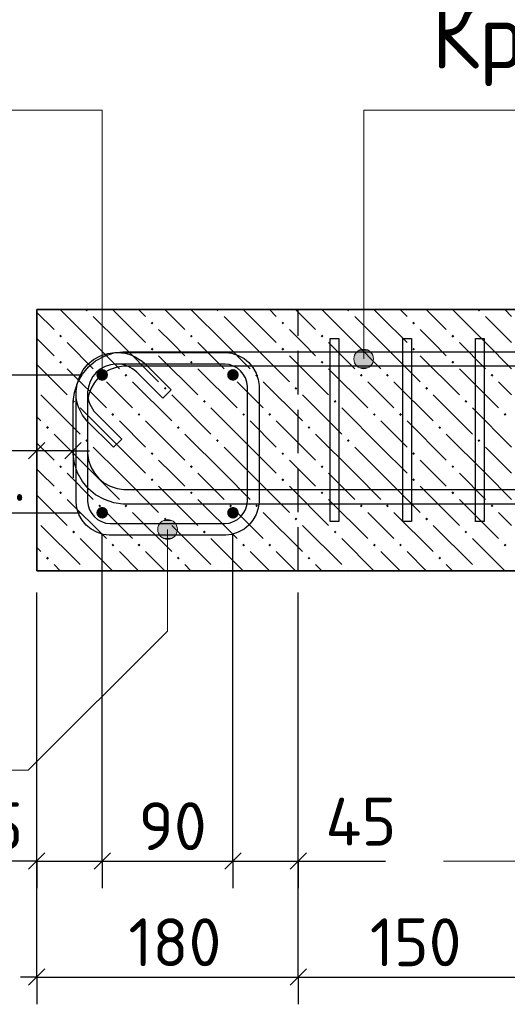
# Model space of a CAD drawing. Header units: millimetres. Extents: x 40580 to 1930067, y -240640 to 81020.
# Tile 463 of 656: x 1147716 to 1149954, y -228341 to -223817. Entities that reach past the tile are written whole.
import ezdxf

# ---------------------------------------------------------------- set-up
doc = ezdxf.new("R2010")
doc.units = ezdxf.units.MM
doc.linetypes.add('______2', pattern=[270, 200, -70])
for name, color, linetype, lineweight in [('Standard', 7, 'Continuous', 25), ('ЖБ Перекрытие верхний уровень', 7, 'Continuous', 35), ('Позиционная метка номер позиции', 7, 'Continuous', 13), ('Примечания', 7, 'Continuous', 13), ('Ребро вкладыша арматура S1', 52, 'Continuous', 25), ('Ребро вкладыша арматура поперечная AW', 52, 'Continuous', 25)]:
    doc.layers.add(name, color=color, linetype=linetype, lineweight=lineweight)
doc.layers.add('Размерная выноска', color=7, linetype='Continuous')
doc.styles.add('GOST 2.304', font='isocpeur.ttf', dxfattribs={"width": 0.8})
doc.styles.add('ISOCPEUR', font='isocpeur.ttf')

msp = doc.modelspace()

# ---------------------------------------------------------------- hatches: boundary and pattern name
at = {"layer": 'ЖБ Перекрытие верхний уровень', "linetype": 'Continuous', "lineweight": -3, "transparency": 33554687}
for points in [[(1148017.4, -225151), (1148019.1, -225149.3), (1148028.6, -225149.3), (1148030.4, -225151), (1148023.9, -225157.5)], [(1148617.4, -225151), (1148619.1, -225149.3), (1148628.6, -225149.3), (1148630.4, -225151), (1148623.9, -225157.5)], [(1149217.4, -225151), (1149219.1, -225149.3), (1149228.6, -225149.3), (1149230.4, -225151), (1149223.9, -225157.5)], [(1149817.4, -225151), (1149819.1, -225149.3), (1149828.6, -225149.3), (1149830.4, -225151), (1149823.9, -225157.5)], [(1148317.4, -225211), (1148323.9, -225204.5), (1148330.4, -225211), (1148323.9, -225217.5)], [(1148917.4, -225211), (1148923.9, -225204.5), (1148930.4, -225211), (1148923.9, -225217.5)], [(1149517.4, -225211), (1149523.9, -225204.5), (1149530.4, -225211), (1149523.9, -225217.5)], [(1147897.4, -225271), (1147903.9, -225264.5), (1147910.4, -225271), (1147903.9, -225277.5)], [(1148497.4, -225271), (1148503.9, -225264.5), (1148510.4, -225271), (1148503.9, -225277.5)], [(1149097.4, -225271), (1149103.9, -225264.5), (1149110.4, -225271), (1149103.9, -225277.5)], [(1149697.4, -225271), (1149703.9, -225264.5), (1149710.4, -225271), (1149703.9, -225277.5)], [(1148317.4, -225331), (1148323.9, -225324.5), (1148330.4, -225331), (1148323.9, -225337.5)], [(1148917.4, -225331), (1148923.9, -225324.5), (1148930.4, -225331), (1148923.9, -225337.5)], [(1149517.4, -225331), (1149523.9, -225324.5), (1149530.4, -225331), (1149523.9, -225337.5)], [(1147897.4, -225391), (1147903.9, -225384.5), (1147910.4, -225391), (1147903.9, -225397.5)], [(1148497.4, -225391), (1148503.9, -225384.5), (1148510.4, -225391), (1148503.9, -225397.5)], [(1149097.4, -225391), (1149103.9, -225384.5), (1149110.4, -225391), (1149103.9, -225397.5)], [(1149697.4, -225391), (1149703.9, -225384.5), (1149710.4, -225391), (1149703.9, -225397.5)], [(1148077.4, -225451), (1148083.9, -225444.5), (1148090.4, -225451), (1148083.9, -225457.5)], [(1148197.4, -225451), (1148203.9, -225444.5), (1148210.4, -225451), (1148203.9, -225457.5)], [(1148677.4, -225451), (1148683.9, -225444.5), (1148690.4, -225451), (1148683.9, -225457.5)], [(1148797.4, -225451), (1148803.9, -225444.5), (1148810.4, -225451), (1148803.9, -225457.5)], [(1149277.4, -225451), (1149283.9, -225444.5), (1149290.4, -225451), (1149283.9, -225457.5)], [(1149397.4, -225451), (1149403.9, -225444.5), (1149410.4, -225451), (1149403.9, -225457.5)], [(1149877.4, -225451), (1149883.9, -225444.5), (1149890.4, -225451), (1149883.9, -225457.5)], [(1148377.4, -225511), (1148383.9, -225504.5), (1148390.4, -225511), (1148383.9, -225517.5)], [(1148977.4, -225511), (1148983.9, -225504.5), (1148990.4, -225511), (1148983.9, -225517.5)], [(1149577.4, -225511), (1149583.9, -225504.5), (1149590.4, -225511), (1149583.9, -225517.5)], [(1147957.4, -225571), (1147963.9, -225564.5), (1147970.4, -225571), (1147963.9, -225577.5)], [(1148557.4, -225571), (1148563.9, -225564.5), (1148570.4, -225571), (1148563.9, -225577.5)], [(1149157.4, -225571), (1149163.9, -225564.5), (1149170.4, -225571), (1149163.9, -225577.5)], [(1149757.4, -225571), (1149763.9, -225564.5), (1149770.4, -225571), (1149763.9, -225577.5)], [(1148137.4, -225631), (1148143.9, -225624.5), (1148150.4, -225631), (1148143.9, -225637.5)], [(1148257.4, -225631), (1148263.9, -225624.5), (1148270.4, -225631), (1148263.9, -225637.5)], [(1148737.4, -225631), (1148743.9, -225624.5), (1148750.4, -225631), (1148743.9, -225637.5)], [(1148857.4, -225631), (1148863.9, -225624.5), (1148870.4, -225631), (1148863.9, -225637.5)], [(1149337.4, -225631), (1149343.9, -225624.5), (1149350.4, -225631), (1149343.9, -225637.5)], [(1149457.4, -225631), (1149463.9, -225624.5), (1149470.4, -225631), (1149463.9, -225637.5)], [(1149937.4, -225631), (1149943.9, -225624.5), (1149950.4, -225631), (1149943.9, -225637.5)], [(1147837.4, -225691), (1147843.9, -225684.5), (1147850.4, -225691), (1147843.9, -225697.5)], [(1148437.4, -225691), (1148443.9, -225684.5), (1148450.4, -225691), (1148443.9, -225697.5)], [(1149037.4, -225691), (1149043.9, -225684.5), (1149050.4, -225691), (1149043.9, -225697.5)], [(1149637.4, -225691), (1149643.9, -225684.5), (1149650.4, -225691), (1149643.9, -225697.5)], [(1148017.4, -225751), (1148023.9, -225744.5), (1148030.4, -225751), (1148023.9, -225757.5)], [(1148617.4, -225751), (1148623.9, -225744.5), (1148630.4, -225751), (1148623.9, -225757.5)], [(1149217.4, -225751), (1149223.9, -225744.5), (1149230.4, -225751), (1149223.9, -225757.5)], [(1149817.4, -225751), (1149823.9, -225744.5), (1149830.4, -225751), (1149823.9, -225757.5)], [(1148317.4, -225811), (1148323.9, -225804.5), (1148330.4, -225811), (1148323.9, -225817.5)], [(1148917.4, -225811), (1148923.9, -225804.5), (1148930.4, -225811), (1148923.9, -225817.5)], [(1149517.4, -225811), (1149523.9, -225804.5), (1149530.4, -225811), (1149523.9, -225817.5)], [(1147897.4, -225871), (1147903.9, -225864.5), (1147910.4, -225871), (1147903.9, -225877.5)], [(1148497.4, -225871), (1148503.9, -225864.5), (1148510.4, -225871), (1148503.9, -225877.5)], [(1149097.4, -225871), (1149103.9, -225864.5), (1149110.4, -225871), (1149103.9, -225877.5)], [(1149697.4, -225871), (1149703.9, -225864.5), (1149710.4, -225871), (1149703.9, -225877.5)], [(1148317.4, -225931), (1148323.9, -225924.5), (1148330.4, -225931), (1148323.9, -225937.5)], [(1148917.4, -225931), (1148923.9, -225924.5), (1148930.4, -225931), (1148923.9, -225937.5)], [(1149517.4, -225931), (1149523.9, -225924.5), (1149530.4, -225931), (1149523.9, -225937.5)], [(1147897.4, -225991), (1147903.9, -225984.5), (1147910.4, -225991), (1147903.9, -225997.5)], [(1148497.4, -225991), (1148503.9, -225984.5), (1148510.4, -225991), (1148503.9, -225997.5)], [(1149097.4, -225991), (1149103.9, -225984.5), (1149110.4, -225991), (1149103.9, -225997.5)], [(1149697.4, -225991), (1149703.9, -225984.5), (1149710.4, -225991), (1149703.9, -225997.5)], [(1148077.4, -226051), (1148083.9, -226044.5), (1148090.4, -226051), (1148083.9, -226057.5)], [(1148197.4, -226051), (1148203.9, -226044.5), (1148210.4, -226051), (1148203.9, -226057.5)], [(1148677.4, -226051), (1148683.9, -226044.5), (1148690.4, -226051), (1148683.9, -226057.5)], [(1148797.4, -226051), (1148803.9, -226044.5), (1148810.4, -226051), (1148803.9, -226057.5)], [(1149277.4, -226051), (1149283.9, -226044.5), (1149290.4, -226051), (1149283.9, -226057.5)], [(1149397.4, -226051), (1149403.9, -226044.5), (1149410.4, -226051), (1149403.9, -226057.5)], [(1149877.4, -226051), (1149883.9, -226044.5), (1149890.4, -226051), (1149883.9, -226057.5)], [(1148377.4, -226111), (1148383.9, -226104.5), (1148390.4, -226111), (1148383.9, -226117.5)], [(1148977.4, -226111), (1148983.9, -226104.5), (1148990.4, -226111), (1148983.9, -226117.5)], [(1149577.4, -226111), (1149583.9, -226104.5), (1149590.4, -226111), (1149583.9, -226117.5)], [(1147957.4, -226171), (1147963.9, -226164.5), (1147970.4, -226171), (1147963.9, -226177.5)], [(1148557.4, -226171), (1148563.9, -226164.5), (1148570.4, -226171), (1148563.9, -226177.5)], [(1149157.4, -226171), (1149163.9, -226164.5), (1149170.4, -226171), (1149163.9, -226177.5)], [(1149757.4, -226171), (1149763.9, -226164.5), (1149770.4, -226171), (1149763.9, -226177.5)], [(1148137.4, -226231), (1148143.9, -226224.5), (1148150.4, -226231), (1148143.9, -226237.5)], [(1148257.4, -226231), (1148263.9, -226224.5), (1148270.4, -226231), (1148263.9, -226237.5)], [(1148737.4, -226231), (1148743.9, -226224.5), (1148750.4, -226231), (1148743.9, -226237.5)], [(1148857.4, -226231), (1148863.9, -226224.5), (1148870.4, -226231), (1148863.9, -226237.5)], [(1149337.4, -226231), (1149343.9, -226224.5), (1149350.4, -226231), (1149343.9, -226237.5)], [(1149457.4, -226231), (1149463.9, -226224.5), (1149470.4, -226231), (1149463.9, -226237.5)], [(1149937.4, -226231), (1149943.9, -226224.5), (1149950.4, -226231), (1149943.9, -226237.5)], [(1147837.4, -226291), (1147843.9, -226284.5), (1147850.4, -226291), (1147843.9, -226297.5)], [(1148437.4, -226291), (1148443.9, -226284.5), (1148450.4, -226291), (1148443.9, -226297.5)], [(1149037.4, -226291), (1149043.9, -226284.5), (1149050.4, -226291), (1149043.9, -226297.5)], [(1149637.4, -226291), (1149643.9, -226284.5), (1149650.4, -226291), (1149643.9, -226297.5)], [(1148019.1, -226349.3), (1148023.9, -226344.5), (1148028.6, -226349.3)], [(1148619.1, -226349.3), (1148623.9, -226344.5), (1148628.6, -226349.3)], [(1149219.1, -226349.3), (1149223.9, -226344.5), (1149228.6, -226349.3)], [(1149819.1, -226349.3), (1149823.9, -226344.5), (1149828.6, -226349.3)]]:
    msp.add_hatch(color=7, dxfattribs=at).paths.add_polyline_path(points, flags=16)
at = {"layer": 'Позиционная метка номер позиции', "linetype": 'Continuous', "lineweight": 13, "transparency": 33554687}
for points in [[(1149249.9, -225375.9), (1149339.9, -225375.9), (1149333.6, -225353.4)], [(1149249.9, -225375.9), (1149333.6, -225353.4), (1149256.2, -225353.4)], [(1149256.2, -225353.4), (1149333.6, -225353.4), (1149317.4, -225337.2)], [(1149256.2, -225353.4), (1149317.4, -225337.2), (1149272.4, -225337.2)], [(1149272.4, -225337.2), (1149317.4, -225337.2), (1149294.9, -225330.9)], [(1149256.2, -225398.4), (1149339.9, -225375.9), (1149249.9, -225375.9)], [(1149256.2, -225398.4), (1149333.6, -225398.4), (1149339.9, -225375.9)], [(1149272.4, -225414.6), (1149333.6, -225398.4), (1149256.2, -225398.4)], [(1149272.4, -225414.6), (1149317.4, -225414.6), (1149333.6, -225398.4)], [(1149317.4, -225414.6), (1149272.4, -225414.6), (1149294.9, -225420.9)], [(1148433.6, -226136.8), (1148356.2, -226136.8), (1148349.9, -226159.3)], [(1148433.6, -226136.8), (1148349.9, -226159.3), (1148439.9, -226159.3)], [(1148417.4, -226120.6), (1148372.4, -226120.6), (1148356.2, -226136.8)], [(1148417.4, -226120.6), (1148356.2, -226136.8), (1148433.6, -226136.8)], [(1148372.4, -226120.6), (1148417.4, -226120.6), (1148394.9, -226114.3)], [(1148439.9, -226159.3), (1148349.9, -226159.3), (1148356.2, -226181.8)], [(1148439.9, -226159.3), (1148356.2, -226181.8), (1148433.6, -226181.8)], [(1148433.6, -226181.8), (1148356.2, -226181.8), (1148372.4, -226198)], [(1148433.6, -226181.8), (1148372.4, -226198), (1148417.4, -226198)], [(1148417.4, -226198), (1148372.4, -226198), (1148394.9, -226204.3)]]:
    msp.add_hatch(color=7, dxfattribs=at).paths.add_polyline_path(points)
at = {"layer": 'Ребро вкладыша арматура S1', "linetype": 'Continuous', "lineweight": 25, "transparency": 33554687}
for points in [[(1148121.6, -225449.3), (1148119.5, -225439.1), (1148113.8, -225430.4), (1148105.1, -225424.6), (1148094.9, -225422.6), (1148084.7, -225424.6), (1148076.1, -225430.4), (1148070.3, -225439.1), (1148068.2, -225449.3), (1148070.3, -225459.5), (1148076.1, -225468.1), (1148084.7, -225473.9), (1148094.9, -225475.9), (1148105.1, -225473.9), (1148113.8, -225468.1), (1148119.5, -225459.5)], [(1148721.6, -225449.3), (1148719.5, -225439.1), (1148713.8, -225430.4), (1148705.1, -225424.6), (1148694.9, -225422.6), (1148684.7, -225424.6), (1148676.1, -225430.4), (1148670.3, -225439.1), (1148668.2, -225449.3), (1148670.3, -225459.5), (1148676.1, -225468.1), (1148684.7, -225473.9), (1148694.9, -225475.9), (1148705.1, -225473.9), (1148713.8, -225468.1), (1148719.5, -225459.5)], [(1148121.6, -226082.6), (1148119.5, -226072.4), (1148113.8, -226063.7), (1148105.1, -226058), (1148094.9, -226055.9), (1148084.7, -226058), (1148076.1, -226063.7), (1148070.3, -226072.4), (1148068.2, -226082.6), (1148070.3, -226092.8), (1148076.1, -226101.5), (1148084.7, -226107.2), (1148094.9, -226109.3), (1148105.1, -226107.2), (1148113.8, -226101.5), (1148119.5, -226092.8)], [(1148721.6, -226082.6), (1148719.5, -226072.4), (1148713.8, -226063.7), (1148705.1, -226058), (1148694.9, -226055.9), (1148684.7, -226058), (1148676.1, -226063.7), (1148670.3, -226072.4), (1148668.2, -226082.6), (1148670.3, -226092.8), (1148676.1, -226101.5), (1148684.7, -226107.2), (1148694.9, -226109.3), (1148705.1, -226107.2), (1148713.8, -226101.5), (1148719.5, -226092.8)]]:
    msp.add_hatch(color=7, dxfattribs=at).paths.add_polyline_path(points)

# ---------------------------------------------------------------- linework, layer by layer
at = {"layer": 'Standard', "color": 251, "linetype": 'Continuous', "lineweight": -3, "true_color": 0x656565, "transparency": 33554687}
for p, q in [((1147261.6, -225449.3), (1147994.9, -225449.3)), ((1147794.9, -225797.7), (1147794.9, -225672.7)), ((1147961.6, -225797.7), (1147961.6, -225664.4)), ((1147961.6, -225797.7), (1147961.6, -225672.7)), ((1147794.9, -225797.7), (1147794.9, -225922.7)), ((1147794.9, -225797.7), (1147794.9, -226097.7)), ((1147961.6, -225797.7), (1147961.6, -225922.7)), ((1147261.6, -226082.6), (1147994.9, -226082.6)), ((1147794.9, -228215.9), (1147794.9, -226449.3)), ((1147794.9, -227682.6), (1147794.9, -227557.6)), ((1148094.9, -227682.6), (1148094.9, -227557.6)), ((1148694.9, -227682.6), (1148694.9, -227557.6)), ((1148994.9, -227682.6), (1148994.9, -227557.6)), ((1147794.9, -227682.6), (1147794.9, -227807.6)), ((1148094.9, -227682.6), (1148094.9, -227807.6)), ((1148694.9, -227682.6), (1148694.9, -227807.6)), ((1148994.9, -227682.6), (1148994.9, -227807.6)), ((1147794.9, -228215.9), (1147794.9, -228090.9)), ((1148994.9, -228215.9), (1148994.9, -228090.9)), ((1147794.9, -228215.9), (1147794.9, -228340.9)), ((1148994.9, -228215.9), (1148994.9, -228340.9))]:
    msp.add_line(p, q, dxfattribs=at)
at = {"layer": 'Standard', "color": 7, "linetype": 'Continuous', "lineweight": 25, "transparency": 33554687}
for p, q in [((1147832.4, -225760.2), (1147757.4, -225835.2)), ((1147999.1, -225760.2), (1147924.1, -225835.2)), ((1147757.4, -227720.1), (1147832.4, -227645.1)), ((1148057.4, -227720.1), (1148132.4, -227645.1)), ((1148657.4, -227720.1), (1148732.4, -227645.1)), ((1148957.4, -227720.1), (1149032.4, -227645.1)), ((1147757.4, -228253.4), (1147832.4, -228178.4)), ((1148957.4, -228253.4), (1149032.4, -228178.4))]:
    msp.add_line(p, q, dxfattribs=at)
at = {"layer": 'Standard', "color": 7, "linetype": 'Continuous', "lineweight": -3, "transparency": 33554687}
for p, q in [((1147794.9, -225797.7), (1147719.9, -225797.7)), ((1147961.6, -225797.7), (1147794.9, -225797.7)), ((1147961.6, -225797.7), (1148036.6, -225797.7)), ((1147794.9, -227682.6), (1147719.9, -227682.6)), ((1147794.9, -227682.6), (1148094.9, -227682.6)), ((1148094.9, -227682.6), (1148694.9, -227682.6)), ((1148694.9, -227682.6), (1148994.9, -227682.6)), ((1148994.9, -227682.6), (1149069.9, -227682.6)), ((1147794.9, -228215.9), (1147719.9, -228215.9)), ((1147794.9, -228215.9), (1148994.9, -228215.9)), ((1148994.9, -228215.9), (1149994.9, -228215.9))]:
    msp.add_line(p, q, dxfattribs=at)
at = {"layer": 'Standard', "color": 251, "linetype": 'Continuous', "lineweight": -3, "true_color": 0x656565, "transparency": 33554687}
for points in [[(1148094.9, -227682.6), (1148094.9, -227665.6), (1148094.9, -227665.6), (1148094.9, -227656.9), (1148094.9, -227656.9), (1148094.9, -227321.6), (1148094.9, -227321.6), (1148094.9, -226182.6)], [(1148694.9, -227682.6), (1148694.9, -227649.6), (1148694.9, -227649.6), (1148694.9, -227035.2), (1148694.9, -227035.2), (1148694.9, -226182.6)], [(1147794.9, -227682.6), (1147794.9, -227665.6), (1147794.9, -227665.6), (1147794.9, -227660.5), (1147794.9, -227660.5), (1147794.9, -227464.8), (1147794.9, -227464.8), (1147794.9, -226449.3)], [(1148994.9, -228215.9), (1148994.9, -228198.9), (1148994.9, -228198.9), (1148994.9, -228198.9), (1148994.9, -228198.9), (1148994.9, -227789.4), (1148994.9, -227789.4), (1148994.9, -226449.3)], [(1148994.9, -227682.6), (1148994.9, -227645.9), (1148994.9, -227645.9), (1148994.9, -226892), (1148994.9, -226892), (1148994.9, -226449.3)]]:
    msp.add_lwpolyline(points, dxfattribs=at)
at = {"layer": 'ЖБ Перекрытие верхний уровень', "transparency": 33554687}
for p, q in [((1147794.9, -225149.3), (1147794.9, -226349.3)), ((1157328.2, -225149.3), (1147794.9, -225149.3)), ((1147794.9, -226349.3), (1149994.9, -226349.3))]:
    msp.add_line(p, q, dxfattribs=at)
at = {"layer": 'ЖБ Перекрытие верхний уровень', "color": 9, "linetype": 'Continuous', "lineweight": -3, "true_color": 0xc7c7c7, "transparency": 33554687}
for p, q in [((1147794.9, -225162.1), (1147873.9, -225241)), ((1148053.9, -225301), (1147902.1, -225149.3)), ((1148053.9, -225181), (1148173.9, -225301)), ((1148173.9, -225181), (1148142.1, -225149.3)), ((1148173.9, -225181), (1148293.9, -225301)), ((1148262.1, -225149.3), (1148293.9, -225181)), ((1148382.1, -225149.3), (1148473.9, -225241)), ((1148653.9, -225301), (1148502.1, -225149.3)), ((1148653.9, -225181), (1148773.9, -225301)), ((1148773.9, -225181), (1148742.1, -225149.3)), ((1148773.9, -225181), (1148893.9, -225301)), ((1148862.1, -225149.3), (1148893.9, -225181)), ((1148982.1, -225149.3), (1149073.9, -225241)), ((1149253.9, -225301), (1149102.1, -225149.3)), ((1149253.9, -225181), (1149373.9, -225301)), ((1149373.9, -225181), (1149342.1, -225149.3)), ((1149373.9, -225181), (1149493.9, -225301)), ((1149462.1, -225149.3), (1149493.9, -225181)), ((1149582.1, -225149.3), (1149673.9, -225241)), ((1149853.9, -225301), (1149702.1, -225149.3)), ((1149853.9, -225181), (1149973.9, -225301)), ((1149973.9, -225181), (1149942.1, -225149.3)), ((1148413.9, -225301), (1148353.9, -225241)), ((1149013.9, -225301), (1148953.9, -225241)), ((1149613.9, -225301), (1149553.9, -225241)), ((1147813.9, -225301), (1147794.9, -225282.1)), ((1147873.9, -225361), (1147813.9, -225301)), ((1147933.9, -225301), (1148053.9, -225421)), ((1148053.9, -225301), (1148173.9, -225421)), ((1148173.9, -225301), (1148353.9, -225481)), ((1148473.9, -225361), (1148413.9, -225301)), ((1148533.9, -225301), (1148653.9, -225421)), ((1148653.9, -225301), (1148773.9, -225421)), ((1148773.9, -225301), (1148953.9, -225481)), ((1149073.9, -225361), (1149013.9, -225301)), ((1149133.9, -225301), (1149253.9, -225421)), ((1149253.9, -225301), (1149373.9, -225421)), ((1149373.9, -225301), (1149553.9, -225481)), ((1149673.9, -225361), (1149613.9, -225301)), ((1149733.9, -225301), (1149853.9, -225421)), ((1149853.9, -225301), (1149973.9, -225421)), ((1148353.9, -225361), (1148533.9, -225541)), ((1148953.9, -225361), (1149133.9, -225541)), ((1149553.9, -225361), (1149733.9, -225541)), ((1147794.9, -225402.1), (1147933.9, -225541)), ((1147933.9, -225421), (1148113.9, -225601)), ((1148533.9, -225421), (1148713.9, -225601)), ((1149133.9, -225421), (1149313.9, -225601)), ((1149733.9, -225421), (1149913.9, -225601)), ((1148173.9, -225541), (1148113.9, -225481)), ((1148233.9, -225481), (1148413.9, -225661)), ((1148773.9, -225541), (1148713.9, -225481)), ((1148833.9, -225481), (1149013.9, -225661)), ((1149373.9, -225541), (1149313.9, -225481)), ((1149433.9, -225481), (1149613.9, -225661)), ((1149973.9, -225541), (1149913.9, -225481)), ((1147813.9, -225541), (1147993.9, -225721)), ((1148233.9, -225601), (1148173.9, -225541)), ((1148413.9, -225541), (1148593.9, -225721)), ((1148833.9, -225601), (1148773.9, -225541)), ((1149013.9, -225541), (1149193.9, -225721)), ((1149433.9, -225601), (1149373.9, -225541)), ((1149613.9, -225541), (1149793.9, -225721)), ((1148173.9, -225781), (1147993.9, -225601)), ((1148773.9, -225781), (1148593.9, -225601)), ((1149373.9, -225781), (1149193.9, -225601)), ((1149973.9, -225781), (1149793.9, -225601)), ((1147794.9, -225642.1), (1147813.9, -225661)), ((1148173.9, -225661), (1148293.9, -225781)), ((1148293.9, -225661), (1148473.9, -225841)), ((1148773.9, -225661), (1148893.9, -225781)), ((1148893.9, -225661), (1149073.9, -225841)), ((1149373.9, -225661), (1149493.9, -225781)), ((1149493.9, -225661), (1149673.9, -225841)), ((1148053.9, -225901), (1147873.9, -225721)), ((1148653.9, -225901), (1148473.9, -225721)), ((1149253.9, -225901), (1149073.9, -225721)), ((1149853.9, -225901), (1149673.9, -225721)), ((1147794.9, -225762.1), (1147873.9, -225841)), ((1148053.9, -225781), (1148173.9, -225901)), ((1148173.9, -225781), (1148293.9, -225901)), ((1148653.9, -225781), (1148773.9, -225901)), ((1148773.9, -225781), (1148893.9, -225901)), ((1149253.9, -225781), (1149373.9, -225901)), ((1149373.9, -225781), (1149493.9, -225901)), ((1149853.9, -225781), (1149973.9, -225901)), ((1148413.9, -225901), (1148353.9, -225841)), ((1149013.9, -225901), (1148953.9, -225841)), ((1149613.9, -225901), (1149553.9, -225841)), ((1147813.9, -225901), (1147794.9, -225882.1)), ((1147873.9, -225961), (1147813.9, -225901)), ((1147933.9, -225901), (1148053.9, -226021)), ((1148053.9, -225901), (1148173.9, -226021)), ((1148173.9, -225901), (1148353.9, -226081)), ((1148473.9, -225961), (1148413.9, -225901)), ((1148533.9, -225901), (1148653.9, -226021)), ((1148653.9, -225901), (1148773.9, -226021)), ((1148773.9, -225901), (1148953.9, -226081)), ((1149073.9, -225961), (1149013.9, -225901)), ((1149133.9, -225901), (1149253.9, -226021)), ((1149253.9, -225901), (1149373.9, -226021)), ((1149373.9, -225901), (1149553.9, -226081)), ((1149673.9, -225961), (1149613.9, -225901)), ((1149733.9, -225901), (1149853.9, -226021)), ((1149853.9, -225901), (1149973.9, -226021)), ((1148353.9, -225961), (1148533.9, -226141)), ((1148953.9, -225961), (1149133.9, -226141)), ((1149553.9, -225961), (1149733.9, -226141)), ((1147794.9, -226002.1), (1147933.9, -226141)), ((1147933.9, -226021), (1148113.9, -226201)), ((1148533.9, -226021), (1148713.9, -226201)), ((1149133.9, -226021), (1149313.9, -226201)), ((1149733.9, -226021), (1149913.9, -226201)), ((1148173.9, -226141), (1148113.9, -226081)), ((1148233.9, -226081), (1148413.9, -226261)), ((1148773.9, -226141), (1148713.9, -226081)), ((1148833.9, -226081), (1149013.9, -226261)), ((1149373.9, -226141), (1149313.9, -226081)), ((1149433.9, -226081), (1149613.9, -226261)), ((1149973.9, -226141), (1149913.9, -226081)), ((1147813.9, -226141), (1147993.9, -226321)), ((1148233.9, -226201), (1148173.9, -226141)), ((1148413.9, -226141), (1148593.9, -226321)), ((1148833.9, -226201), (1148773.9, -226141)), ((1149013.9, -226141), (1149193.9, -226321)), ((1149433.9, -226201), (1149373.9, -226141)), ((1149613.9, -226141), (1149793.9, -226321)), ((1148142.1, -226349.3), (1147993.9, -226201)), ((1148742.1, -226349.3), (1148593.9, -226201)), ((1149342.1, -226349.3), (1149193.9, -226201)), ((1149942.1, -226349.3), (1149793.9, -226201)), ((1147794.9, -226242.1), (1147813.9, -226261)), ((1148173.9, -226261), (1148262.1, -226349.3)), ((1148293.9, -226261), (1148382.1, -226349.3)), ((1148773.9, -226261), (1148862.1, -226349.3)), ((1148893.9, -226261), (1148982.1, -226349.3)), ((1149373.9, -226261), (1149462.1, -226349.3)), ((1149493.9, -226261), (1149582.1, -226349.3)), ((1147902.1, -226349.3), (1147873.9, -226321)), ((1148502.1, -226349.3), (1148473.9, -226321)), ((1149102.1, -226349.3), (1149073.9, -226321)), ((1149702.1, -226349.3), (1149673.9, -226321))]:
    msp.add_line(p, q, dxfattribs=at)
at = {"layer": 'Позиционная метка номер позиции', "color": 7, "linetype": 'Continuous', "lineweight": 13, "transparency": 33554687}
for p, q in [((1149294.9, -225330.9), (1149294.9, -225330.9)), ((1149249.9, -225375.9), (1149249.9, -225375.9)), ((1149339.9, -225375.9), (1149339.9, -225375.9)), ((1149294.9, -225420.9), (1149294.9, -225420.9)), ((1148394.9, -226114.3), (1148394.9, -226114.3)), ((1148349.9, -226159.3), (1148349.9, -226159.3)), ((1148439.9, -226159.3), (1148439.9, -226159.3)), ((1148394.9, -226204.3), (1148394.9, -226204.3))]:
    msp.add_line(p, q, dxfattribs=at)
for points in [[(1148094.9, -225449.3), (1148094.9, -224232.6), (1145104.9, -224232.6)], [(1149294.9, -225375.9), (1149294.9, -224232.6), (1151451.4, -224232.6)], [(1148394.9, -226159.3), (1148394.9, -226625.9), (1147754.9, -227265.9), (1145104.9, -227265.9)]]:
    msp.add_lwpolyline(points, dxfattribs=at)
for centre in [(1149294.9, -225375.9), (1148394.9, -226159.3)]:
    msp.add_circle(centre, 45, dxfattribs=at)
at = {"layer": 'Примечания', "color": 253, "linetype": '______2', "lineweight": -3, "true_color": 0xababab, "transparency": 33554687}
msp.add_line((1148994.9, -226349.3), (1148994.9, -225149.3), dxfattribs=at)
at = {"layer": 'Примечания', "color": 7, "linetype": 'Continuous', "lineweight": 13, "transparency": 33554687}
for p in [(1149661.6, -227682.6), (1150601.6, -227682.6)]:
    msp.add_line(p, (1149661.6, -227682.6), dxfattribs=at)
at = {"layer": 'Размерная выноска', "color": 7, "linetype": 'Continuous', "lineweight": -3, "transparency": 33554687}
for p, q in [((1147794.9, -225797.7), (1147394.9, -225797.7)), ((1147794.9, -227682.6), (1147394.9, -227682.6)), ((1148994.9, -227682.6), (1149394.9, -227682.6))]:
    msp.add_line(p, q, dxfattribs=at)
at = {"layer": 'Ребро вкладыша арматура S1', "color": 7, "linetype": 'Continuous', "lineweight": 25, "transparency": 33554687}
for points in [[(1152828.2, -226042.6), (1148190.3, -226042.6), (1148148.4, -226036.8), (1148104.9, -226022.4), (1148064.8, -226000), (1148031.8, -225972.4), (1148004.2, -225939.4), (1147981.8, -225899.3), (1147967.4, -225855.8), (1147961.6, -225813.9), (1147961.6, -225571.3), (1147967.4, -225529.4), (1147981.8, -225485.9), (1148004.2, -225445.8), (1148031.8, -225412.8), (1148064.8, -225385.2), (1148104.9, -225362.8), (1148148.4, -225348.4), (1148190.3, -225342.6), (1152828.2, -225342.6)], [(1152828.2, -226042.6), (1148190.3, -226042.6), (1148148.4, -226036.8), (1148104.9, -226022.4), (1148064.8, -226000), (1148031.8, -225972.4), (1148004.2, -225939.4), (1147981.8, -225899.3), (1147967.4, -225855.8), (1147961.6, -225813.9), (1147961.6, -225571.3), (1147967.4, -225529.4), (1147981.8, -225485.9), (1148004.2, -225445.8), (1148031.8, -225412.8), (1148064.8, -225385.2), (1148104.9, -225362.8), (1148148.4, -225348.4), (1148190.3, -225342.6), (1152828.2, -225342.6)], [(1152828.2, -226042.6), (1148190.3, -226042.6), (1148148.4, -226036.8), (1148104.9, -226022.4), (1148064.8, -226000), (1148031.8, -225972.4), (1148004.2, -225939.4), (1147981.8, -225899.3), (1147967.4, -225855.8), (1147961.6, -225813.9), (1147961.6, -225571.3), (1147967.4, -225529.4), (1147981.8, -225485.9), (1148004.2, -225445.8), (1148031.8, -225412.8), (1148064.8, -225385.2), (1148104.9, -225362.8), (1148148.4, -225348.4), (1148190.3, -225342.6), (1152828.2, -225342.6)], [(1152828.2, -225409.3), (1148194.9, -225409.3), (1148163.6, -225413.6), (1148131.8, -225424.1), (1148102.8, -225440.4), (1148079.1, -225460.1), (1148059.3, -225483.8), (1148043.1, -225512.9), (1148032.6, -225544.6), (1148028.2, -225575.9), (1148028.2, -225809.3), (1148032.6, -225840.6), (1148043.1, -225872.3), (1148059.3, -225901.4), (1148079.1, -225925.1), (1148102.8, -225944.8), (1148131.8, -225961.1), (1148163.6, -225971.6), (1148194.9, -225975.9), (1152828.2, -225975.9)], [(1152828.2, -225409.3), (1148194.9, -225409.3), (1148163.6, -225413.6), (1148131.8, -225424.1), (1148102.8, -225440.4), (1148079.1, -225460.1), (1148059.3, -225483.8), (1148043.1, -225512.9), (1148032.6, -225544.6), (1148028.2, -225575.9), (1148028.2, -225809.3), (1148032.6, -225840.6), (1148043.1, -225872.3), (1148059.3, -225901.4), (1148079.1, -225925.1), (1148102.8, -225944.8), (1148131.8, -225961.1), (1148163.6, -225971.6), (1148194.9, -225975.9), (1152828.2, -225975.9)], [(1152828.2, -225409.3), (1148194.9, -225409.3), (1148163.6, -225413.6), (1148131.8, -225424.1), (1148102.8, -225440.4), (1148079.1, -225460.1), (1148059.3, -225483.8), (1148043.1, -225512.9), (1148032.6, -225544.6), (1148028.2, -225575.9), (1148028.2, -225809.3), (1148032.6, -225840.6), (1148043.1, -225872.3), (1148059.3, -225901.4), (1148079.1, -225925.1), (1148102.8, -225944.8), (1148131.8, -225961.1), (1148163.6, -225971.6), (1148194.9, -225975.9), (1152828.2, -225975.9)]]:
    msp.add_lwpolyline(points, dxfattribs=at)
at = {"layer": 'Ребро вкладыша арматура поперечная AW', "color": 7, "linetype": 'Continuous', "lineweight": -3, "transparency": 33554687}
for points in [[(1149141.6, -226122.6), (1149141.6, -225282.6), (1149181.6, -225282.6), (1149181.6, -226122.6), (1149141.6, -226122.6)], [(1149474.9, -226122.6), (1149474.9, -225282.6), (1149514.9, -225282.6), (1149514.9, -226122.6), (1149474.9, -226122.6)], [(1149808.2, -226122.6), (1149808.2, -225282.6), (1149848.2, -225282.6), (1149848.2, -226122.6), (1149808.2, -226122.6)], [(1148146.8, -225781.9), (1148026.4, -225661.5), (1148015.4, -225648.7), (1148005.2, -225634.6), (1147996.4, -225619.6), (1147989.1, -225604.1), (1147983.3, -225587.9), (1147978.9, -225571), (1147976.1, -225553.8), (1147974.9, -225537), (1147974.9, -225523.8), (1147979.4, -225491.3), (1147990.6, -225457.4), (1148008.1, -225426.2), (1148029.5, -225400.5), (1148055.2, -225379.1), (1148086.4, -225361.6), (1148120.2, -225350.5), (1148152.8, -225345.9), (1148662.6, -225345.9), (1148690.4, -225349.8), (1148719.4, -225359.4), (1148746.1, -225374.3), (1148768.1, -225392.7), (1148786.5, -225414.7), (1148801.5, -225441.4), (1148811, -225470.5), (1148814.9, -225498.3), (1148814.9, -226033.6), (1148811, -226061.4), (1148801.5, -226090.4), (1148786.5, -226117.1), (1148768.1, -226139.2), (1148746.1, -226157.5), (1148719.4, -226172.5), (1148690.4, -226182.1), (1148662.6, -226185.9), (1148127.2, -226185.9), (1148099.4, -226182.1), (1148070.4, -226172.5), (1148043.7, -226157.5), (1148021.7, -226139.2), (1148003.3, -226117.1), (1147988.3, -226090.4), (1147978.8, -226061.4), (1147974.9, -226033.6), (1147974.9, -225523.8), (1147979.4, -225491.3), (1147990.6, -225457.4), (1148008.1, -225426.2), (1148029.5, -225400.5), (1148055.2, -225379.1), (1148086.4, -225361.6), (1148120.2, -225350.5), (1148152.8, -225345.9), (1148166, -225345.9), (1148182.8, -225347.1), (1148200, -225349.9), (1148216.9, -225354.3), (1148233, -225360.1), (1148248.6, -225367.4), (1148263.6, -225376.3), (1148277.7, -225386.4), (1148290.4, -225397.5), (1148410.8, -225517.9), (1148373.1, -225555.6), (1148254, -225436.5), (1148244.6, -225428.3), (1148234.4, -225421), (1148223.7, -225414.6), (1148212.6, -225409.4), (1148201.1, -225405.3), (1148189, -225402.1), (1148176.7, -225400.2), (1148164.1, -225399.3), (1148156.4, -225399.3), (1148132.3, -225402.6), (1148107.9, -225410.7), (1148085.6, -225423.2), (1148067.4, -225438.4), (1148052.2, -225456.6), (1148039.6, -225479), (1148031.6, -225503.4), (1148028.2, -225527.5), (1148028.2, -226029.9), (1148030.9, -226049.3), (1148037.4, -226068.8), (1148047.4, -226086.7), (1148059.6, -226101.3), (1148074.1, -226113.4), (1148092, -226123.5), (1148111.6, -226129.9), (1148130.9, -226132.6), (1148658.9, -226132.6), (1148678.3, -226129.9), (1148697.8, -226123.5), (1148715.7, -226113.4), (1148730.3, -226101.3), (1148742.4, -226086.7), (1148752.4, -226068.8), (1148758.9, -226049.3), (1148761.6, -226029.9), (1148761.6, -225502), (1148758.9, -225482.6), (1148752.4, -225463), (1148742.4, -225445.1), (1148730.3, -225430.6), (1148715.7, -225418.4), (1148697.8, -225408.4), (1148678.3, -225402), (1148658.9, -225399.3), (1148156.4, -225399.3), (1148132.3, -225402.6), (1148107.9, -225410.7), (1148085.6, -225423.2), (1148067.4, -225438.4), (1148052.2, -225456.6), (1148039.6, -225479), (1148031.6, -225503.4), (1148028.2, -225527.5), (1148028.2, -225535.2), (1148029.1, -225547.7), (1148031.1, -225560), (1148034.3, -225572.1), (1148038.4, -225583.6), (1148043.6, -225594.7), (1148049.9, -225605.5), (1148057.2, -225615.6), (1148065.5, -225625.1), (1148184.6, -225744.2), (1148146.8, -225781.9)], [(1148146.8, -225781.9), (1148026.4, -225661.5), (1148015.4, -225648.7), (1148005.2, -225634.6), (1147996.4, -225619.6), (1147989.1, -225604.1), (1147983.3, -225587.9), (1147978.9, -225571), (1147976.1, -225553.8), (1147974.9, -225537), (1147974.9, -225523.8), (1147979.4, -225491.3), (1147990.6, -225457.4), (1148008.1, -225426.2), (1148029.5, -225400.5), (1148055.2, -225379.1), (1148086.4, -225361.6), (1148120.2, -225350.5), (1148152.8, -225345.9), (1148662.6, -225345.9), (1148690.4, -225349.8), (1148719.4, -225359.4), (1148746.1, -225374.3), (1148768.1, -225392.7), (1148786.5, -225414.7), (1148801.5, -225441.4), (1148811, -225470.5), (1148814.9, -225498.3), (1148814.9, -226033.6), (1148811, -226061.4), (1148801.5, -226090.4), (1148786.5, -226117.1), (1148768.1, -226139.2), (1148746.1, -226157.5), (1148719.4, -226172.5), (1148690.4, -226182.1), (1148662.6, -226185.9), (1148127.2, -226185.9), (1148099.4, -226182.1), (1148070.4, -226172.5), (1148043.7, -226157.5), (1148021.7, -226139.2), (1148003.3, -226117.1), (1147988.3, -226090.4), (1147978.8, -226061.4), (1147974.9, -226033.6), (1147974.9, -225523.8), (1147979.4, -225491.3), (1147990.6, -225457.4), (1148008.1, -225426.2), (1148029.5, -225400.5), (1148055.2, -225379.1), (1148086.4, -225361.6), (1148120.2, -225350.5), (1148152.8, -225345.9), (1148166, -225345.9), (1148182.8, -225347.1), (1148200, -225349.9), (1148216.9, -225354.3), (1148233, -225360.1), (1148248.6, -225367.4), (1148263.6, -225376.3), (1148277.7, -225386.4), (1148290.4, -225397.5), (1148410.8, -225517.9), (1148373.1, -225555.6), (1148254, -225436.5), (1148244.6, -225428.3), (1148234.4, -225421), (1148223.7, -225414.6), (1148212.6, -225409.4), (1148201.1, -225405.3), (1148189, -225402.1), (1148176.7, -225400.2), (1148164.1, -225399.3), (1148156.4, -225399.3), (1148132.3, -225402.6), (1148107.9, -225410.7), (1148085.6, -225423.2), (1148067.4, -225438.4), (1148052.2, -225456.6), (1148039.6, -225479), (1148031.6, -225503.4), (1148028.2, -225527.5), (1148028.2, -226029.9), (1148030.9, -226049.3), (1148037.4, -226068.8), (1148047.4, -226086.7), (1148059.6, -226101.3), (1148074.1, -226113.4), (1148092, -226123.5), (1148111.6, -226129.9), (1148130.9, -226132.6), (1148658.9, -226132.6), (1148678.3, -226129.9), (1148697.8, -226123.5), (1148715.7, -226113.4), (1148730.3, -226101.3), (1148742.4, -226086.7), (1148752.4, -226068.8), (1148758.9, -226049.3), (1148761.6, -226029.9), (1148761.6, -225502), (1148758.9, -225482.6), (1148752.4, -225463), (1148742.4, -225445.1), (1148730.3, -225430.6), (1148715.7, -225418.4), (1148697.8, -225408.4), (1148678.3, -225402), (1148658.9, -225399.3), (1148156.4, -225399.3), (1148132.3, -225402.6), (1148107.9, -225410.7), (1148085.6, -225423.2), (1148067.4, -225438.4), (1148052.2, -225456.6), (1148039.6, -225479), (1148031.6, -225503.4), (1148028.2, -225527.5), (1148028.2, -225535.2), (1148029.1, -225547.7), (1148031.1, -225560), (1148034.3, -225572.1), (1148038.4, -225583.6), (1148043.6, -225594.7), (1148049.9, -225605.5), (1148057.2, -225615.6), (1148065.5, -225625.1), (1148184.6, -225744.2), (1148146.8, -225781.9)], [(1148146.8, -225781.9), (1148026.4, -225661.5), (1148015.4, -225648.7), (1148005.2, -225634.6), (1147996.4, -225619.6), (1147989.1, -225604.1), (1147983.3, -225587.9), (1147978.9, -225571), (1147976.1, -225553.8), (1147974.9, -225537), (1147974.9, -225523.8), (1147979.4, -225491.3), (1147990.6, -225457.4), (1148008.1, -225426.2), (1148029.5, -225400.5), (1148055.2, -225379.1), (1148086.4, -225361.6), (1148120.2, -225350.5), (1148152.8, -225345.9), (1148662.6, -225345.9), (1148690.4, -225349.8), (1148719.4, -225359.4), (1148746.1, -225374.3), (1148768.1, -225392.7), (1148786.5, -225414.7), (1148801.5, -225441.4), (1148811, -225470.5), (1148814.9, -225498.3), (1148814.9, -226033.6), (1148811, -226061.4), (1148801.5, -226090.4), (1148786.5, -226117.1), (1148768.1, -226139.2), (1148746.1, -226157.5), (1148719.4, -226172.5), (1148690.4, -226182.1), (1148662.6, -226185.9), (1148127.2, -226185.9), (1148099.4, -226182.1), (1148070.4, -226172.5), (1148043.7, -226157.5), (1148021.7, -226139.2), (1148003.3, -226117.1), (1147988.3, -226090.4), (1147978.8, -226061.4), (1147974.9, -226033.6), (1147974.9, -225523.8), (1147979.4, -225491.3), (1147990.6, -225457.4), (1148008.1, -225426.2), (1148029.5, -225400.5), (1148055.2, -225379.1), (1148086.4, -225361.6), (1148120.2, -225350.5), (1148152.8, -225345.9), (1148166, -225345.9), (1148182.8, -225347.1), (1148200, -225349.9), (1148216.9, -225354.3), (1148233, -225360.1), (1148248.6, -225367.4), (1148263.6, -225376.3), (1148277.7, -225386.4), (1148290.4, -225397.5), (1148410.8, -225517.9), (1148373.1, -225555.6), (1148254, -225436.5), (1148244.6, -225428.3), (1148234.4, -225421), (1148223.7, -225414.6), (1148212.6, -225409.4), (1148201.1, -225405.3), (1148189, -225402.1), (1148176.7, -225400.2), (1148164.1, -225399.3), (1148156.4, -225399.3), (1148132.3, -225402.6), (1148107.9, -225410.7), (1148085.6, -225423.2), (1148067.4, -225438.4), (1148052.2, -225456.6), (1148039.6, -225479), (1148031.6, -225503.4), (1148028.2, -225527.5), (1148028.2, -226029.9), (1148030.9, -226049.3), (1148037.4, -226068.8), (1148047.4, -226086.7), (1148059.6, -226101.3), (1148074.1, -226113.4), (1148092, -226123.5), (1148111.6, -226129.9), (1148130.9, -226132.6), (1148658.9, -226132.6), (1148678.3, -226129.9), (1148697.8, -226123.5), (1148715.7, -226113.4), (1148730.3, -226101.3), (1148742.4, -226086.7), (1148752.4, -226068.8), (1148758.9, -226049.3), (1148761.6, -226029.9), (1148761.6, -225502), (1148758.9, -225482.6), (1148752.4, -225463), (1148742.4, -225445.1), (1148730.3, -225430.6), (1148715.7, -225418.4), (1148697.8, -225408.4), (1148678.3, -225402), (1148658.9, -225399.3), (1148156.4, -225399.3), (1148132.3, -225402.6), (1148107.9, -225410.7), (1148085.6, -225423.2), (1148067.4, -225438.4), (1148052.2, -225456.6), (1148039.6, -225479), (1148031.6, -225503.4), (1148028.2, -225527.5), (1148028.2, -225535.2), (1148029.1, -225547.7), (1148031.1, -225560), (1148034.3, -225572.1), (1148038.4, -225583.6), (1148043.6, -225594.7), (1148049.9, -225605.5), (1148057.2, -225615.6), (1148065.5, -225625.1), (1148184.6, -225744.2), (1148146.8, -225781.9)]]:
    msp.add_lwpolyline(points, dxfattribs=at)

# ---------------------------------------------------------------- texts
at = {"layer": 'Standard', "color": 7, "linetype": 'Continuous', "lineweight": 25, "transparency": 33554687, "char_height": 220, "attachment_point": 7, "style": 'ISOCPEUR'}
for s, insert, width in [('з.с.', (1147378.1, -226027.9), 446.072), ('45', (1147407.3, -227632.6), 375.741), ('90', (1148261.9, -227632.6), 391.311), ('45', (1149119.2, -227611.8), 375.735), ('180', (1148215, -228165.9), 485.085), ('150', (1149322.9, -228165.9), 469.503)]:
    msp.add_mtext(s, dxfattribs=dict(at, insert=insert, width=width))
at = {"layer": 'Примечания', "color": 7, "linetype": 'Continuous', "lineweight": 25, "transparency": 33554687, "insert": (1149606.4, -224122.6), "char_height": 300, "width": 1192.211, "attachment_point": 7, "style": 'GOST 2.304'}
msp.add_mtext('\\W0.95;Кр-3 ', dxfattribs=at)

doc.saveas('drawing.dxf')
